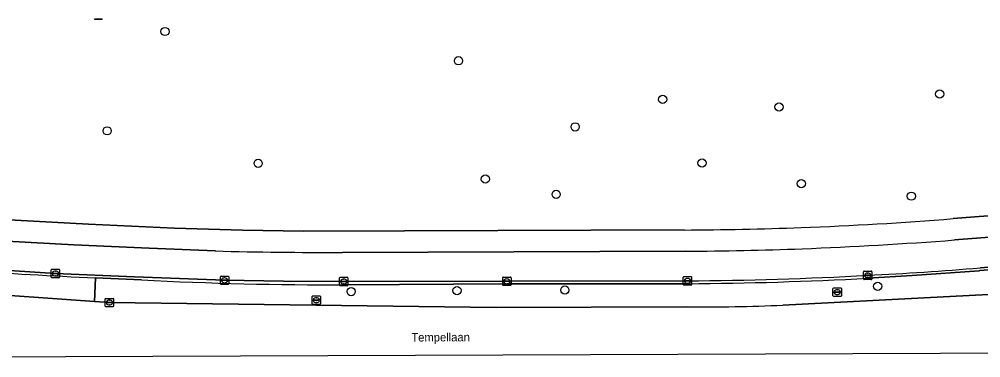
# Model space of a CAD drawing. Extents: x 160455 to 162082, y 388339 to 389736.
# Drawn here: x 160843 to 160957.6, y 388340.7 to 388381 of the extents above; entities that cross this region are included whole.
import ezdxf

# ---------------------------------------------------------------- set-up
doc = ezdxf.new("R2010")
doc.units = 0
for name, color, linetype in [('IMGEO_Berm_groen', 7, 'Continuous'), ('IMGEO_Boom', 7, 'Continuous'), ('IMGEO_Fietspad_gesloten', 7, 'Continuous'), ('IMGEO_Groenvoorziening', 7, 'Continuous'), ('IMGEO_Kolk', 7, 'Continuous'), ('IMGEO_Lichtmast', 7, 'Continuous'), ('IMGEO_Openbare_ruimte_label', 7, 'Continuous'), ('IMGEO_Rijbaan_regionaal_gesloten', 7, 'Continuous'), ('IMGEO_Rioolput', 7, 'Continuous'), ('IMGEO_Verkeerseiland_open', 7, 'Continuous'), ('IMGEO_Voetpad_open', 7, 'Continuous')]:
    doc.layers.add(name, color=color, linetype=linetype)

msp = doc.modelspace()

# ---------------------------------------------------------------- linework, layer by layer
at = {"layer": 'IMGEO_Berm_groen'}
for points in [[(160815.47, 388352.33), (160813.42, 388352.41), (160805.88, 388352.69), (160805.81, 388350.03), (160813.42, 388349.76), (160820.73, 388349.51), (160836.29, 388348.5), (160851.93, 388347.37), (160852.06, 388350.18)], [(160980.93, 388349.34), (160984.42, 388349.54), (160984.32, 388353.09), (160957.48, 388351.04), (160957.38, 388351.03), (160949.39, 388350.45), (160944.13, 388350.14)], [(160857.55, 388349.94), (160852.06, 388350.18), (160851.93, 388347.37), (160853.71, 388347.24), (160899.81, 388346.67), (160922.5, 388346.73)], [(160922.64, 388349.49), (160901.13, 388349.46), (160881.89, 388349.35)], [(160933.99, 388346.95), (160956.18, 388348.08), (160980.93, 388349.34)]]:
    msp.add_lwpolyline(points, dxfattribs=at)
for centre, radius, start, end in [((160897.65, 389314.37), 965.27, 266.36661, 267.29288), ((160919.73, 388799.24), 449.76, 270.3702, 273.11), ((160881.77, 388846.87), 497.53, 267.2094, 270.0144), ((160924.22, 388561.14), 214.42, 269.5414, 272.6126)]:
    msp.add_arc(centre, radius, start, end, dxfattribs=at)
at = {"layer": 'IMGEO_Boom'}
for centre in [(160860.33, 388379.5), (160895.32, 388376.02), (160919.65, 388371.42), (160952.67, 388372.06), (160933.53, 388370.52), (160909.23, 388368.15), (160853.44, 388367.68), (160871.44, 388363.81), (160924.35, 388363.85), (160898.52, 388361.94), (160936.19, 388361.4), (160906.96, 388360.12), (160949.29, 388359.91), (160882.53, 388348.55), (160895.15, 388348.67), (160908, 388348.73), (160945.29, 388349.18)]:
    msp.add_circle(centre, 0.489, dxfattribs=at)
at = {"layer": 'IMGEO_Fietspad_gesloten'}
for points in [[(161000, 388354.67), (161010.41, 388355.47), (161011.42, 388355.53), (161011.55, 388355.55), (161012.62, 388355.65), (161012.3, 388359.14), (161000, 388358.16), (160954.46, 388354.69)], [(160866.34, 388353.39), (160858.46, 388353.71), (160849.49, 388354.11), (160841.49, 388354.56), (160827.54, 388355.49), (160820.79, 388355.89), (160810.37, 388356.16), (160808.63, 388356.15), (160805.98, 388356.22), (160805.89, 388353)], [(160957.52, 388351.39), (161000, 388354.67)], [(160922.36, 388353.35), (160881.48, 388353.22)], [(160826.7, 388352.07), (160836.84, 388351.36), (160847.27, 388350.7), (160856.69, 388350.32), (160867.43, 388349.89), (160874.48, 388349.78), (160881.64, 388349.76), (160901.08, 388349.77), (160922.61, 388349.83)]]:
    msp.add_lwpolyline(points, dxfattribs=at)
for centre, radius, start, end in [((160916.91, 388849.49), 496.22, 272.2356, 274.3397), ((160919.9, 388792.84), 439.5, 270.3211, 272.1343), ((160879.5, 388860.76), 507.55, 268.5133, 270.2233), ((160924.56, 388742.87), 392.87, 272.8499, 274.8123), ((160919.84, 388794.06), 444.24, 270.3568, 273.1298)]:
    msp.add_arc(centre, radius, start, end, dxfattribs=at)
at = {"layer": 'IMGEO_Groenvoorziening'}
for points in [[(160954.3, 388357.23), (161000, 388360.74), (161009.39, 388361.43)], [(160821.2, 388358.41), (160833.34, 388357.63), (160842.47, 388357.03), (160851.21, 388356.58), (160861.46, 388356.11), (160869.58, 388355.87), (160876.83, 388355.75), (160888.89, 388355.79), (160922.21, 388355.88)]]:
    msp.add_lwpolyline(points, dxfattribs=at)
for centre, radius, start, end in [((160921.98, 388757.91), 401.98, 272.0216, 274.6113), ((160919.63, 388806.11), 450.24, 270.3286, 272.1036)]:
    msp.add_arc(centre, radius, start, end, dxfattribs=at)
at = {"layer": 'IMGEO_Kolk'}
for p, q in [((160846.85, 388351.2), (160847.7, 388351.2)), ((160846.78, 388350.27), (160846.78, 388351.13)), ((160847.7, 388350.2), (160846.85, 388350.2)), ((160847.03, 388350.69), (160847.03, 388350.71)), ((160847.47, 388350.66), (160847.07, 388350.66)), ((160847.08, 388350.74), (160847.47, 388350.74)), ((160847.26, 388350.98), (160847.29, 388350.98)), ((160847.29, 388350.42), (160847.26, 388350.42)), ((160847.52, 388350.71), (160847.52, 388350.69)), ((160847.78, 388351.13), (160847.78, 388350.27)), ((160866.94, 388349.46), (160866.94, 388350.32)), ((160867.01, 388350.39), (160867.87, 388350.39)), ((160867.43, 388350.17), (160867.45, 388350.17)), ((160867.94, 388350.32), (160867.94, 388349.46)), ((160881.14, 388349.33), (160881.14, 388350.18)), ((160881.22, 388350.25), (160882.07, 388350.25)), ((160881.63, 388350.03), (160881.66, 388350.03)), ((160882.15, 388350.18), (160882.15, 388349.33)), ((160900.59, 388349.35), (160900.59, 388350.2)), ((160900.66, 388350.27), (160901.51, 388350.27)), ((160901.08, 388350.05), (160901.1, 388350.05)), ((160901.59, 388350.2), (160901.59, 388349.35)), ((160922.11, 388349.4), (160922.11, 388350.26)), ((160922.19, 388350.33), (160923.04, 388350.33)), ((160922.6, 388350.11), (160922.63, 388350.11)), ((160923.11, 388350.26), (160923.11, 388349.4)), ((160943.6, 388350.06), (160943.6, 388350.91)), ((160943.67, 388350.99), (160944.53, 388350.99)), ((160943.86, 388350.48), (160943.86, 388350.49)), ((160943.9, 388350.53), (160944.3, 388350.53)), ((160944.3, 388350.44), (160943.9, 388350.44)), ((160944.09, 388350.76), (160944.11, 388350.76)), ((160944.11, 388350.21), (160944.09, 388350.21)), ((160944.34, 388350.49), (160944.34, 388350.48)), ((160944.6, 388350.91), (160944.6, 388350.06)), ((160867.87, 388349.39), (160867.01, 388349.39)), ((160867.2, 388349.88), (160867.2, 388349.9)), ((160867.24, 388349.93), (160867.64, 388349.93)), ((160867.64, 388349.85), (160867.24, 388349.85)), ((160867.45, 388349.61), (160867.42, 388349.61)), ((160867.68, 388349.9), (160867.68, 388349.88)), ((160882.07, 388349.25), (160881.22, 388349.25)), ((160881.4, 388349.75), (160881.4, 388349.76)), ((160881.84, 388349.71), (160881.44, 388349.71)), ((160881.45, 388349.8), (160881.84, 388349.8)), ((160881.65, 388349.47), (160881.63, 388349.47)), ((160881.89, 388349.76), (160881.89, 388349.75)), ((160901.51, 388349.27), (160900.66, 388349.27)), ((160900.85, 388349.77), (160900.85, 388349.78)), ((160900.89, 388349.82), (160901.29, 388349.82)), ((160901.28, 388349.73), (160900.89, 388349.73)), ((160901.1, 388349.49), (160901.07, 388349.49)), ((160901.33, 388349.78), (160901.33, 388349.77)), ((160923.04, 388349.33), (160922.19, 388349.33)), ((160922.37, 388349.82), (160922.37, 388349.84)), ((160922.81, 388349.79), (160922.41, 388349.79)), ((160922.42, 388349.87), (160922.81, 388349.87)), ((160922.62, 388349.55), (160922.6, 388349.55)), ((160922.86, 388349.84), (160922.86, 388349.82)), ((160944.53, 388349.98), (160943.67, 388349.98)), ((160853.29, 388347.74), (160854.14, 388347.74)), ((160853.21, 388346.82), (160853.21, 388347.67)), ((160854.14, 388346.74), (160853.29, 388346.74)), ((160853.47, 388347.24), (160853.47, 388347.25)), ((160853.91, 388347.2), (160853.51, 388347.2)), ((160853.52, 388347.29), (160853.91, 388347.29)), ((160853.7, 388347.52), (160853.73, 388347.52)), ((160853.72, 388346.96), (160853.7, 388346.96)), ((160853.96, 388347.25), (160853.96, 388347.24)), ((160854.21, 388347.67), (160854.21, 388346.82))]:
    msp.add_line(p, q, dxfattribs=at)
for points in [[(160846.85, 388351.2), (160847.7, 388351.2)], [(160846.78, 388350.27), (160846.78, 388351.13)], [(160847.7, 388350.2), (160846.85, 388350.2)], [(160847.78, 388351.13), (160847.78, 388350.27)], [(160866.94, 388349.46), (160866.94, 388350.32)], [(160867.01, 388350.39), (160867.87, 388350.39)], [(160867.94, 388350.32), (160867.94, 388349.46)], [(160881.14, 388349.33), (160881.14, 388350.18)], [(160881.22, 388350.25), (160882.07, 388350.25)], [(160882.15, 388350.18), (160882.15, 388349.33)], [(160900.59, 388349.35), (160900.59, 388350.2)], [(160900.66, 388350.27), (160901.51, 388350.27)], [(160901.59, 388350.2), (160901.59, 388349.35)], [(160922.11, 388349.4), (160922.11, 388350.26)], [(160922.19, 388350.33), (160923.04, 388350.33)], [(160923.11, 388350.26), (160923.11, 388349.4)], [(160943.6, 388350.06), (160943.6, 388350.91)], [(160943.67, 388350.99), (160944.53, 388350.99)], [(160944.6, 388350.91), (160944.6, 388350.06)], [(160867.87, 388349.39), (160867.01, 388349.39)], [(160882.07, 388349.25), (160881.22, 388349.25)], [(160901.51, 388349.27), (160900.66, 388349.27)], [(160923.04, 388349.33), (160922.19, 388349.33)], [(160944.53, 388349.98), (160943.67, 388349.98)], [(160853.29, 388347.74), (160854.14, 388347.74)], [(160853.21, 388346.82), (160853.21, 388347.67)], [(160854.14, 388346.74), (160853.29, 388346.74)], [(160854.21, 388347.67), (160854.21, 388346.82)]]:
    msp.add_lwpolyline(points, dxfattribs=at)
for centre, radius, start, end in [((160846.85, 388351.12), 0.0765, 91.552, 178.448), ((160846.85, 388351.12), 0.0765, 91.552, 178.448), ((160847.7, 388351.12), 0.0765, 1.552, 88.448), ((160847.7, 388351.12), 0.0765, 1.552, 88.448), ((160846.85, 388350.28), 0.0765, 181.552, 268.448), ((160846.85, 388350.28), 0.0765, 181.552, 268.448), ((160847.07, 388350.7), 0.0403, 85.8775, 175.7526), ((160847.07, 388350.69), 0.0366, 178.938, 274.7102), ((160847.48, 388350.7), 0.0386, 1.7309, 96.639), ((160847.48, 388350.7), 0.043, 264.8664, 352.4533), ((160847.7, 388350.28), 0.0765, 271.552, 358.448), ((160847.7, 388350.28), 0.0765, 271.552, 358.448), ((160867.02, 388350.31), 0.0765, 91.552, 178.448), ((160867.02, 388350.31), 0.0765, 91.552, 178.448), ((160867.86, 388350.31), 0.0765, 1.552, 88.448), ((160867.86, 388350.31), 0.0765, 1.552, 88.448), ((160881.22, 388350.18), 0.0765, 91.552, 178.448), ((160881.22, 388350.18), 0.0765, 91.552, 178.448), ((160882.07, 388350.18), 0.0765, 1.552, 88.448), ((160882.07, 388350.18), 0.0765, 1.552, 88.448), ((160900.66, 388350.2), 0.0765, 91.552, 178.448), ((160900.66, 388350.2), 0.0765, 91.552, 178.448), ((160901.51, 388350.2), 0.0765, 1.552, 88.448), ((160901.51, 388350.2), 0.0765, 1.552, 88.448), ((160922.19, 388350.25), 0.0765, 91.552, 178.448), ((160922.19, 388350.25), 0.0765, 91.552, 178.448), ((160923.04, 388350.25), 0.0765, 1.552, 88.448), ((160923.04, 388350.25), 0.0765, 1.552, 88.448), ((160943.68, 388350.91), 0.0765, 91.552, 178.448), ((160943.68, 388350.91), 0.0765, 91.552, 178.448), ((160943.68, 388350.06), 0.0765, 181.552, 268.448), ((160943.68, 388350.06), 0.0765, 181.552, 268.448), ((160943.9, 388350.49), 0.0403, 85.8775, 175.7526), ((160943.9, 388350.48), 0.0366, 178.938, 274.7102), ((160944.3, 388350.49), 0.0386, 1.7309, 96.639), ((160944.3, 388350.48), 0.043, 264.8664, 352.4533), ((160944.52, 388350.91), 0.0765, 1.552, 88.448), ((160944.52, 388350.91), 0.0765, 1.552, 88.448), ((160944.52, 388350.06), 0.0765, 271.552, 358.448), ((160944.52, 388350.06), 0.0765, 271.552, 358.448), ((160867.02, 388349.47), 0.0765, 181.552, 268.448), ((160867.02, 388349.47), 0.0765, 181.552, 268.448), ((160867.24, 388349.89), 0.0403, 85.8775, 175.7526), ((160867.23, 388349.88), 0.0366, 178.938, 274.7102), ((160867.64, 388349.89), 0.0386, 1.7309, 96.639), ((160867.64, 388349.89), 0.043, 264.8664, 352.4533), ((160867.86, 388349.47), 0.0765, 271.552, 358.448), ((160867.86, 388349.47), 0.0765, 271.552, 358.448), ((160881.22, 388349.33), 0.0765, 181.552, 268.448), ((160881.22, 388349.33), 0.0765, 181.552, 268.448), ((160881.44, 388349.76), 0.0403, 85.8775, 175.7526), ((160881.44, 388349.75), 0.0366, 178.938, 274.7102), ((160881.85, 388349.76), 0.0386, 1.7309, 96.639), ((160881.84, 388349.75), 0.043, 264.8664, 352.4533), ((160882.07, 388349.33), 0.0765, 271.552, 358.448), ((160882.07, 388349.33), 0.0765, 271.552, 358.448), ((160900.66, 388349.35), 0.0765, 181.552, 268.448), ((160900.66, 388349.35), 0.0765, 181.552, 268.448), ((160900.89, 388349.78), 0.0403, 85.8775, 175.7526), ((160900.88, 388349.77), 0.0366, 178.938, 274.7102), ((160901.29, 388349.77), 0.043, 264.8664, 352.4533), ((160901.29, 388349.78), 0.0386, 1.7309, 96.639), ((160901.51, 388349.35), 0.0765, 271.552, 358.448), ((160901.51, 388349.35), 0.0765, 271.552, 358.448), ((160922.19, 388349.41), 0.0765, 181.552, 268.448), ((160922.19, 388349.41), 0.0765, 181.552, 268.448), ((160922.41, 388349.83), 0.0403, 85.8775, 175.7526), ((160922.41, 388349.82), 0.0366, 178.938, 274.7102), ((160922.82, 388349.83), 0.0386, 1.7309, 96.639), ((160922.81, 388349.83), 0.043, 264.8664, 352.4533), ((160923.04, 388349.41), 0.0765, 271.552, 358.448), ((160923.04, 388349.41), 0.0765, 271.552, 358.448), ((160853.29, 388347.67), 0.0765, 91.552, 178.448), ((160853.29, 388347.67), 0.0765, 91.552, 178.448), ((160854.14, 388347.67), 0.0765, 1.552, 88.448), ((160854.14, 388347.67), 0.0765, 1.552, 88.448), ((160853.29, 388346.82), 0.0765, 181.552, 268.448), ((160853.29, 388346.82), 0.0765, 181.552, 268.448), ((160853.51, 388347.25), 0.0403, 85.8775, 175.7526), ((160853.51, 388347.24), 0.0366, 178.938, 274.7102), ((160853.92, 388347.25), 0.0386, 1.7309, 96.639), ((160853.91, 388347.24), 0.043, 264.8664, 352.4533), ((160854.14, 388346.82), 0.0765, 271.552, 358.448), ((160854.14, 388346.82), 0.0765, 271.552, 358.448)]:
    msp.add_arc(centre, radius, start, end, dxfattribs=at)
for centre, major_axis, ratio, start_param, end_param in [((160847.26, 388350.7), (-0.387, 0.002), 0.722429, 4.712389, 7.853982), ((160847.29, 388350.7), (-0.39, 0.002), 0.717154, 1.570796, 4.712389), ((160867.43, 388349.89), (-0.387, 0.002), 0.722429, 4.712389, 7.853982), ((160867.45, 388349.89), (-0.39, 0.002), 0.717154, 1.570796, 4.712389), ((160881.63, 388349.75), (-0.387, 0.002), 0.722429, 4.712389, 7.853982), ((160881.66, 388349.75), (-0.39, 0.002), 0.717154, 1.570796, 4.712389), ((160901.07, 388349.77), (-0.387, 0.002), 0.722429, 4.712389, 7.853982), ((160901.1, 388349.77), (-0.39, 0.002), 0.717154, 1.570796, 4.712389), ((160922.6, 388349.83), (-0.387, 0.002), 0.722429, 4.712389, 7.853982), ((160922.62, 388349.83), (-0.39, 0.002), 0.717154, 1.570796, 4.712389), ((160944.09, 388350.48), (-0.387, 0.002), 0.722429, 4.712389, 7.853982), ((160944.11, 388350.48), (-0.39, 0.002), 0.717154, 1.570796, 4.712389), ((160853.7, 388347.24), (-0.387, 0.002), 0.722429, 4.712389, 7.853982), ((160853.72, 388347.24), (-0.39, 0.002), 0.717154, 1.570796, 4.712389)]:
    msp.add_ellipse(centre, major_axis=major_axis, ratio=ratio, start_param=start_param, end_param=end_param, dxfattribs=at)
at = {"layer": 'IMGEO_Lichtmast'}
for p, q in [((160852.78, 388380.96), (160851.99, 388380.96)), ((160851.99, 388380.96), (160852.78, 388380.96))]:
    msp.add_line(p, q, dxfattribs=at)
for centre, start, end in [((160851.99, 388381.06), 180, 270), ((160851.99, 388381.06), 180, 270), ((160852.78, 388381.06), 270, 0), ((160852.78, 388381.06), 270, 0)]:
    msp.add_arc(centre, 0.1, start, end, dxfattribs=at)
at = {"layer": 'IMGEO_Rijbaan_regionaal_gesloten'}
for points in [[(160922.5, 388346.73), (160899.81, 388346.67), (160853.71, 388347.24), (160851.93, 388347.37), (160836.29, 388348.5), (160820.73, 388349.51), (160813.42, 388349.76), (160805.81, 388350.03), (160805.65, 388344.04), (160821.41, 388345.24)], [(161011.72, 388341.44), (161011.67, 388346.24), (161011.62, 388351.04), (160984.42, 388349.54), (160980.93, 388349.34), (160956.18, 388348.08), (160933.99, 388346.95)], [(160835.17, 388343.02), (160805.62, 388342.95), (160805.56, 388340.68), (160817.13, 388340.72), (160952.78, 388341.23), (161011.72, 388341.44)]]:
    msp.add_lwpolyline(points, dxfattribs=at)
msp.add_arc((160924.22, 388561.14), 214.42, 269.5414, 272.6126, dxfattribs=at)
at = {"layer": 'IMGEO_Rioolput'}
for p, q in [((160939.96, 388348.05), (160939.96, 388348.9)), ((160940.04, 388348.98), (160940.89, 388348.98)), ((160940.97, 388348.9), (160940.97, 388348.05)), ((160877.88, 388347.11), (160877.88, 388347.96)), ((160877.95, 388348.03), (160878.81, 388348.03)), ((160878.37, 388347.81), (160878.39, 388347.81)), ((160878.88, 388347.96), (160878.88, 388347.11)), ((160940.89, 388347.98), (160940.04, 388347.98)), ((160940.22, 388348.47), (160940.22, 388348.48)), ((160940.66, 388348.43), (160940.26, 388348.43)), ((160940.27, 388348.52), (160940.66, 388348.52)), ((160940.45, 388348.76), (160940.48, 388348.76)), ((160940.47, 388348.2), (160940.45, 388348.2)), ((160940.71, 388348.48), (160940.71, 388348.47)), ((160878.81, 388347.03), (160877.95, 388347.03)), ((160878.14, 388347.53), (160878.14, 388347.54)), ((160878.18, 388347.58), (160878.58, 388347.58)), ((160878.58, 388347.49), (160878.18, 388347.49)), ((160878.39, 388347.25), (160878.36, 388347.25)), ((160878.62, 388347.54), (160878.62, 388347.53))]:
    msp.add_line(p, q, dxfattribs=at)
for points in [[(160939.96, 388348.05), (160939.96, 388348.9)], [(160940.04, 388348.98), (160940.89, 388348.98)], [(160940.97, 388348.9), (160940.97, 388348.05)], [(160877.88, 388347.11), (160877.88, 388347.96)], [(160877.95, 388348.03), (160878.81, 388348.03)], [(160878.88, 388347.96), (160878.88, 388347.11)], [(160940.89, 388347.98), (160940.04, 388347.98)], [(160878.81, 388347.03), (160877.95, 388347.03)]]:
    msp.add_lwpolyline(points, dxfattribs=at)
for centre, radius, start, end in [((160940.04, 388348.9), 0.0765, 91.552, 178.448), ((160940.04, 388348.9), 0.0765, 91.552, 178.448), ((160940.89, 388348.9), 0.0765, 1.552, 88.448), ((160940.89, 388348.9), 0.0765, 1.552, 88.448), ((160877.96, 388347.96), 0.0765, 91.552, 178.448), ((160877.96, 388347.96), 0.0765, 91.552, 178.448), ((160878.8, 388347.96), 0.0765, 1.552, 88.448), ((160878.8, 388347.96), 0.0765, 1.552, 88.448), ((160940.04, 388348.05), 0.0765, 181.552, 268.448), ((160940.04, 388348.05), 0.0765, 181.552, 268.448), ((160940.26, 388348.48), 0.0403, 85.8775, 175.7526), ((160940.26, 388348.47), 0.0366, 178.938, 274.7102), ((160940.67, 388348.48), 0.0386, 1.7309, 96.639), ((160940.66, 388348.48), 0.043, 264.8664, 352.4533), ((160940.89, 388348.05), 0.0765, 271.552, 358.448), ((160940.89, 388348.05), 0.0765, 271.552, 358.448), ((160877.96, 388347.11), 0.0765, 181.552, 268.448), ((160877.96, 388347.11), 0.0765, 181.552, 268.448), ((160878.18, 388347.54), 0.0403, 85.8775, 175.7526), ((160878.17, 388347.53), 0.0366, 178.938, 274.7102), ((160878.58, 388347.54), 0.0386, 1.7309, 96.639), ((160878.58, 388347.53), 0.043, 264.8664, 352.4533), ((160878.8, 388347.11), 0.0765, 271.552, 358.448), ((160878.8, 388347.11), 0.0765, 271.552, 358.448)]:
    msp.add_arc(centre, radius, start, end, dxfattribs=at)
for centre, major_axis, ratio, start_param, end_param in [((160878.37, 388347.53), (-0.387, 0.002), 0.722429, 4.712389, 7.853982), ((160878.39, 388347.53), (-0.39, 0.002), 0.717154, 1.570796, 4.712389), ((160940.45, 388348.48), (-0.387, 0.002), 0.722429, 4.712389, 7.853982), ((160940.48, 388348.48), (-0.39, 0.002), 0.717154, 1.570796, 4.712389)]:
    msp.add_ellipse(centre, major_axis=major_axis, ratio=ratio, start_param=start_param, end_param=end_param, dxfattribs=at)
at = {"layer": 'IMGEO_Verkeerseiland_open'}
for points in [[(160944.13, 388350.14), (160949.39, 388350.45), (160957.38, 388351.03), (160957.48, 388351.04), (160984.32, 388353.09), (161000, 388354.28), (161010.42, 388355.08), (161010.41, 388355.47), (161000, 388354.67), (160957.52, 388351.39)], [(160922.61, 388349.83), (160901.08, 388349.77), (160881.64, 388349.76), (160874.48, 388349.78), (160867.43, 388349.89), (160856.69, 388350.32), (160847.27, 388350.7), (160836.84, 388351.36), (160826.7, 388352.07)], [(160852.06, 388350.18), (160857.55, 388349.94)], [(160881.89, 388349.35), (160901.13, 388349.46), (160922.64, 388349.49)]]:
    msp.add_lwpolyline(points, dxfattribs=at)
for centre, radius, start, end in [((160924.56, 388742.87), 392.87, 272.8499, 274.8123), ((160897.65, 389314.37), 965.27, 266.36661, 267.29288), ((160919.84, 388794.06), 444.24, 270.3568, 273.1298), ((160919.73, 388799.24), 449.76, 270.3702, 273.11), ((160881.77, 388846.87), 497.53, 267.2094, 270.0144)]:
    msp.add_arc(centre, radius, start, end, dxfattribs=at)
at = {"layer": 'IMGEO_Voetpad_open'}
for points in [[(161009.39, 388361.43), (161000, 388360.74), (160954.3, 388357.23)], [(160954.46, 388354.69), (161000, 388358.16), (161012.3, 388359.14), (161013.32, 388359.22)], [(160922.21, 388355.88), (160888.89, 388355.79), (160876.83, 388355.75), (160869.58, 388355.87), (160861.46, 388356.11), (160851.21, 388356.58), (160842.47, 388357.03), (160833.34, 388357.63), (160821.2, 388358.41)], [(160820.79, 388355.89), (160827.54, 388355.49), (160841.49, 388354.56), (160849.49, 388354.11), (160858.46, 388353.71), (160866.34, 388353.39)], [(160881.48, 388353.22), (160922.36, 388353.35)]]:
    msp.add_lwpolyline(points, dxfattribs=at)
for centre, radius, start, end in [((160921.98, 388757.91), 401.98, 272.0216, 274.6113), ((160919.63, 388806.11), 450.24, 270.3286, 272.1036), ((160916.91, 388849.49), 496.22, 272.2356, 274.3397), ((160919.9, 388792.84), 439.5, 270.3211, 272.1343), ((160879.5, 388860.76), 507.55, 268.5133, 270.2233)]:
    msp.add_arc(centre, radius, start, end, dxfattribs=at)

# ---------------------------------------------------------------- texts
at = {"layer": 'IMGEO_Openbare_ruimte_label'}
msp.add_text('Tempellaan', height=1, rotation=0.2865, dxfattribs=at).set_placement((160889.7, 388342.6))

doc.saveas('drawing.dxf')
